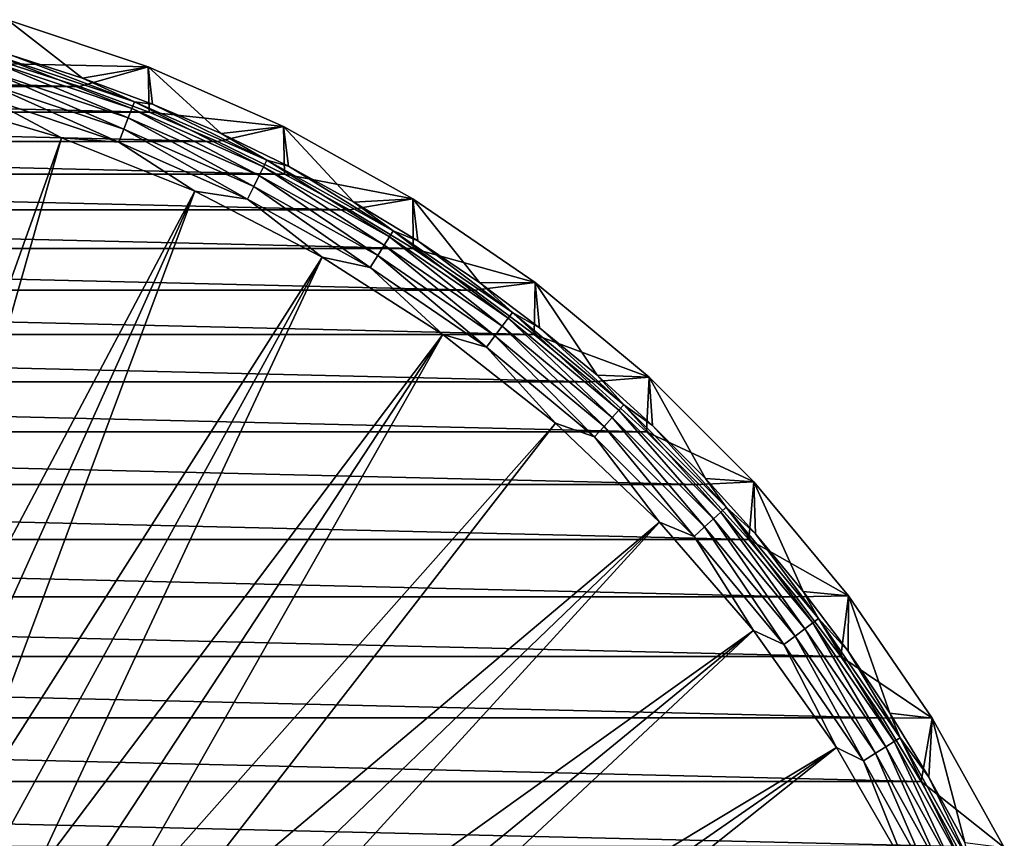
# Model space of a CAD drawing. Header units: metres. Extents: x -109 to 109, y -315 to 32.
# Tile 384 of 384: x 86 to 106, y 15 to 31. Entities that reach past the tile are written whole.
import ezdxf

# ---------------------------------------------------------------- set-up
doc = ezdxf.new("R2010")
doc.units = ezdxf.units.M
doc.layers.add('solid_K244242000C74_AAA', color=7, linetype='CONTINUOUS')

msp = doc.modelspace()

# ---------------------------------------------------------------- linework, layer by layer
at = {"layer": 'solid_K244242000C74_AAA'}
for points in [[(85.416924, 30.367197, -83.82), (85.394142, 31.259308, -83.669998), (88.240318, 30.305361, -83.669998)], [(86.909821, 30.077194, -79.857155), (88.240318, 30.305361, -83.669998), (85.394142, 31.259308, -83.669998)], [(85.466896, 30.538446, -79.857155), (86.909821, 30.077194, -79.857155), (85.394142, 31.259308, -83.669998)], [(87.965065, 29.594748, -79.521729), (85.466896, 30.538446, -79.857155), (85.185501, 30.526365, -79.521729)], [(87.965065, 29.594748, -79.521729), (86.909821, 30.077194, -79.857155), (85.466896, 30.538446, -79.857155)], [(86.851448, 29.908609, -83.82), (66.148552, 29.908609, -83.82), (67.583076, 30.367197, -83.82)], [(86.851448, 29.908609, -83.82), (67.583076, 30.367197, -83.82), (85.416924, 30.367197, -83.82)], [(85.145195, 30.384699, -79.20536), (85.090446, 30.192299, -78.919411), (87.8396, 29.270876, -78.919411)], [(85.185501, 30.526365, -79.521729), (85.145195, 30.384699, -79.20536), (87.911858, 29.457405, -79.20536)], [(87.911858, 29.457405, -79.20536), (85.145195, 30.384699, -79.20536), (87.8396, 29.270876, -78.919411)], [(87.965065, 29.594748, -79.521729), (85.185501, 30.526365, -79.521729), (87.911858, 29.457405, -79.20536)], [(86.851448, 29.908609, -83.82), (85.416924, 30.367197, -83.82), (88.240318, 30.305361, -83.669998)], [(85.090446, 30.192299, -78.919411), (85.022942, 29.955021, -78.672592), (87.750481, 29.04084, -78.672592)], [(87.8396, 29.270876, -78.919411), (85.090446, 30.192299, -78.919411), (87.750481, 29.04084, -78.672592)], [(88.262672, 29.382273, -83.82), (86.851448, 29.908609, -83.82), (88.240318, 30.305361, -83.669998)], [(86.909821, 30.077194, -79.857155), (88.329163, 29.547808, -79.857155), (88.240318, 30.305361, -83.669998)], [(88.262672, 29.382273, -83.82), (88.240318, 30.305361, -83.669998), (90.986404, 29.092854, -83.669998)], [(89.721703, 28.951488, -79.857155), (90.986404, 29.092854, -83.669998), (88.240318, 30.305361, -83.669998)], [(88.329163, 29.547808, -79.857155), (89.721703, 28.951488, -79.857155), (88.240318, 30.305361, -83.669998)], [(85.022942, 29.955021, -78.672592), (84.944717, 29.68009, -78.472404), (87.647224, 28.7743, -78.472404)], [(87.750481, 29.04084, -78.672592), (85.022942, 29.955021, -78.672592), (87.647224, 28.7743, -78.472404)], [(87.965065, 29.594748, -79.521729), (88.329163, 29.547808, -79.857155), (86.909821, 30.077194, -79.857155)], [(88.262672, 29.382273, -83.82), (64.737328, 29.382273, -83.82), (66.148552, 29.908609, -83.82)], [(88.262672, 29.382273, -83.82), (66.148552, 29.908609, -83.82), (86.851448, 29.908609, -83.82)], [(86.489372, 28.862318, -78.325066), (83.700592, 29.681179, -78.325066), (81.834007, 15.830783, -73.288864)], [(84.944717, 29.68009, -78.472404), (83.700592, 29.681179, -78.325066), (86.489372, 28.862318, -78.325066)], [(87.647224, 28.7743, -78.472404), (84.944717, 29.68009, -78.472404), (86.489372, 28.862318, -78.325066)], [(87.965065, 29.594748, -79.521729), (87.911858, 29.457405, -79.20536), (90.581161, 28.278791, -79.20536)], [(90.64682, 28.410639, -79.521729), (88.329163, 29.547808, -79.857155), (87.965065, 29.594748, -79.521729)], [(90.64682, 28.410639, -79.521729), (87.965065, 29.594748, -79.521729), (90.581161, 28.278791, -79.20536)], [(90.64682, 28.410639, -79.521729), (89.721703, 28.951488, -79.857155), (88.329163, 29.547808, -79.857155)], [(89.647675, 28.789171, -83.82), (63.352322, 28.789171, -83.82), (64.737328, 29.382273, -83.82)], [(89.647675, 28.789171, -83.82), (64.737328, 29.382273, -83.82), (88.262672, 29.382273, -83.82)], [(87.911858, 29.457405, -79.20536), (87.8396, 29.270876, -78.919411), (90.492004, 28.099726, -78.919411)], [(90.581161, 28.278791, -79.20536), (87.911858, 29.457405, -79.20536), (90.492004, 28.099726, -78.919411)], [(89.647675, 28.789171, -83.82), (88.262672, 29.382273, -83.82), (90.986404, 29.092854, -83.669998)], [(87.8396, 29.270876, -78.919411), (87.750481, 29.04084, -78.672592), (90.382042, 27.878895, -78.672592)], [(90.492004, 28.099726, -78.919411), (87.8396, 29.270876, -78.919411), (90.382042, 27.878895, -78.672592)], [(87.750481, 29.04084, -78.672592), (87.647224, 28.7743, -78.472404), (90.254631, 27.623018, -78.472404)], [(90.382042, 27.878895, -78.672592), (87.750481, 29.04084, -78.672592), (90.254631, 27.623018, -78.472404)], [(91.002342, 28.131109, -83.82), (89.647675, 28.789171, -83.82), (90.986404, 29.092854, -83.669998)], [(89.721703, 28.951488, -79.857155), (91.08429, 28.289583, -79.857155), (90.986404, 29.092854, -83.669998)], [(90.64682, 28.410639, -79.521729), (91.08429, 28.289583, -79.857155), (89.721703, 28.951488, -79.857155)], [(91.002342, 28.131109, -83.82), (90.986404, 29.092854, -83.669998), (93.609093, 27.632029, -83.669998)], [(92.413849, 27.563591, -79.857155), (93.609093, 27.632029, -83.669998), (90.986404, 29.092854, -83.669998)], [(91.08429, 28.289583, -79.857155), (92.413849, 27.563591, -79.857155), (90.986404, 29.092854, -83.669998)], [(91.002342, 28.131109, -83.82), (61.997654, 28.131109, -83.82), (63.352322, 28.789171, -83.82)], [(91.002342, 28.131109, -83.82), (63.352322, 28.789171, -83.82), (89.647675, 28.789171, -83.82)], [(86.489372, 28.862318, -78.325066), (81.834007, 15.830783, -73.288864), (82.683243, 15.518789, -73.288864)], [(89.187675, 27.782076, -78.325066), (86.489372, 28.862318, -78.325066), (82.683243, 15.518789, -73.288864)], [(87.647224, 28.7743, -78.472404), (86.489372, 28.862318, -78.325066), (89.187675, 27.782076, -78.325066)], [(90.254631, 27.623018, -78.472404), (87.647224, 28.7743, -78.472404), (89.187675, 27.782076, -78.325066)], [(90.64682, 28.410639, -79.521729), (90.581161, 28.278791, -79.20536), (93.130333, 26.858913, -79.20536)], [(93.20787, 26.98414, -79.521729), (91.08429, 28.289583, -79.857155), (90.64682, 28.410639, -79.521729)], [(93.20787, 26.98414, -79.521729), (90.64682, 28.410639, -79.521729), (93.130333, 26.858913, -79.20536)], [(90.581161, 28.278791, -79.20536), (90.492004, 28.099726, -78.919411), (93.025032, 26.688839, -78.919411)], [(93.130333, 26.858913, -79.20536), (90.581161, 28.278791, -79.20536), (93.025032, 26.688839, -78.919411)], [(93.20787, 26.98414, -79.521729), (92.413849, 27.563591, -79.857155), (91.08429, 28.289583, -79.857155)], [(92.324654, 27.409105, -83.82), (60.675346, 27.409105, -83.82), (61.997654, 28.131109, -83.82)], [(92.324654, 27.409105, -83.82), (61.997654, 28.131109, -83.82), (91.002342, 28.131109, -83.82)], [(90.492004, 28.099726, -78.919411), (90.382042, 27.878895, -78.672592), (92.895164, 26.479095, -78.672592)], [(93.025032, 26.688839, -78.919411), (90.492004, 28.099726, -78.919411), (92.895164, 26.479095, -78.672592)], [(92.324654, 27.409105, -83.82), (91.002342, 28.131109, -83.82), (93.609093, 27.632029, -83.669998)], [(89.187675, 27.782076, -78.325066), (82.683243, 15.518789, -73.288864), (83.514343, 15.161276, -73.288864)], [(89.187675, 27.782076, -78.325066), (83.514343, 15.161276, -73.288864), (84.324875, 14.759292, -73.288864)], [(91.771088, 26.450235, -78.325066), (89.187675, 27.782076, -78.325066), (84.324875, 14.759292, -73.288864)], [(90.254631, 27.623018, -78.472404), (89.187675, 27.782076, -78.325066), (91.771088, 26.450235, -78.325066)], [(90.382042, 27.878895, -78.672592), (90.254631, 27.623018, -78.472404), (92.744682, 26.236067, -78.472404)], [(92.895164, 26.479095, -78.672592), (90.382042, 27.878895, -78.672592), (92.744682, 26.236067, -78.472404)], [(92.744682, 26.236067, -78.472404), (90.254631, 27.623018, -78.472404), (91.771088, 26.450235, -78.325066)], [(93.611084, 26.624954, -83.82), (92.324654, 27.409105, -83.82), (93.609093, 27.632029, -83.669998)], [(92.413849, 27.563591, -79.857155), (93.707352, 26.775158, -79.857155), (93.609093, 27.632029, -83.669998)], [(93.20787, 26.98414, -79.521729), (93.707352, 26.775158, -79.857155), (92.413849, 27.563591, -79.857155)], [(93.611084, 26.624954, -83.82), (93.609093, 27.632029, -83.669998), (96.085686, 25.935514, -83.669998)], [(94.961876, 25.926069, -79.857155), (96.085686, 25.935514, -83.669998), (93.609093, 27.632029, -83.669998)], [(93.707352, 26.775158, -79.857155), (94.961876, 25.926069, -79.857155), (93.609093, 27.632029, -83.669998)], [(93.611084, 26.624954, -83.82), (59.388916, 26.624954, -83.82), (60.675346, 27.409105, -83.82)], [(93.611084, 26.624954, -83.82), (60.675346, 27.409105, -83.82), (92.324654, 27.409105, -83.82)], [(93.20787, 26.98414, -79.521729), (93.130333, 26.858913, -79.20536), (95.537621, 25.209885, -79.20536)], [(95.626381, 25.327423, -79.521729), (93.707352, 26.775158, -79.857155), (93.20787, 26.98414, -79.521729)], [(95.626381, 25.327423, -79.521729), (93.20787, 26.98414, -79.521729), (95.537621, 25.209885, -79.20536)], [(93.130333, 26.858913, -79.20536), (93.025032, 26.688839, -78.919411), (95.417068, 25.050251, -78.919411)], [(95.537621, 25.209885, -79.20536), (93.130333, 26.858913, -79.20536), (95.417068, 25.050251, -78.919411)], [(95.626381, 25.327423, -79.521729), (94.961876, 25.926069, -79.857155), (93.707352, 26.775158, -79.857155)], [(94.858315, 25.780809, -83.82), (58.141685, 25.780809, -83.82), (59.388916, 26.624954, -83.82)], [(94.858315, 25.780809, -83.82), (59.388916, 26.624954, -83.82), (93.611084, 26.624954, -83.82)], [(93.025032, 26.688839, -78.919411), (92.895164, 26.479095, -78.672592), (95.268402, 24.853384, -78.672592)], [(95.417068, 25.050251, -78.919411), (93.025032, 26.688839, -78.919411), (95.268402, 24.853384, -78.672592)], [(94.858315, 25.780809, -83.82), (93.611084, 26.624954, -83.82), (96.085686, 25.935514, -83.669998)], [(91.771088, 26.450235, -78.325066), (84.324875, 14.759292, -73.288864), (85.11245, 14.314016, -73.288864)], [(91.771088, 26.450235, -78.325066), (85.11245, 14.314016, -73.288864), (85.874763, 13.826756, -73.288864)], [(94.216202, 24.878853, -78.325066), (91.771088, 26.450235, -78.325066), (85.874763, 13.826756, -73.288864)], [(92.744682, 26.236067, -78.472404), (91.771088, 26.450235, -78.325066), (94.216202, 24.878853, -78.325066)], [(92.895164, 26.479095, -78.672592), (92.744682, 26.236067, -78.472404), (95.096146, 24.625277, -78.472404)], [(95.268402, 24.853384, -78.672592), (92.895164, 26.479095, -78.672592), (95.096146, 24.625277, -78.472404)], [(95.096146, 24.625277, -78.472404), (92.744682, 26.236067, -78.472404), (94.216202, 24.878853, -78.325066)], [(96.064461, 24.877913, -83.82), (56.935543, 24.877913, -83.82), (58.141685, 25.780809, -83.82)], [(96.064461, 24.877913, -83.82), (58.141685, 25.780809, -83.82), (94.858315, 25.780809, -83.82)], [(96.064461, 24.877913, -83.82), (94.858315, 25.780809, -83.82), (96.085686, 25.935514, -83.669998)], [(94.961876, 25.926069, -79.857155), (96.174576, 25.018253, -79.857155), (96.085686, 25.935514, -83.669998)], [(95.626381, 25.327423, -79.521729), (96.174576, 25.018253, -79.857155), (94.961876, 25.926069, -79.857155)], [(96.064461, 24.877913, -83.82), (96.085686, 25.935514, -83.669998), (98.395058, 24.017836, -83.669998)], [(97.342705, 24.053764, -79.857155), (98.395058, 24.017836, -83.669998), (96.085686, 25.935514, -83.669998)], [(96.174576, 25.018253, -79.857155), (97.342705, 24.053764, -79.857155), (96.085686, 25.935514, -83.669998)], [(95.537621, 25.209885, -79.20536), (95.417068, 25.050251, -78.919411), (97.64772, 23.197945, -78.919411)], [(95.626381, 25.327423, -79.521729), (95.537621, 25.209885, -79.20536), (97.782486, 23.345774, -79.20536)], [(97.782486, 23.345774, -79.20536), (95.537621, 25.209885, -79.20536), (97.64772, 23.197945, -78.919411)], [(97.881714, 23.45462, -79.521729), (96.174576, 25.018253, -79.857155), (95.626381, 25.327423, -79.521729)], [(97.881714, 23.45462, -79.521729), (95.626381, 25.327423, -79.521729), (97.782486, 23.345774, -79.20536)], [(95.417068, 25.050251, -78.919411), (95.268402, 24.853384, -78.672592), (97.481522, 23.015635, -78.672592)], [(97.64772, 23.197945, -78.919411), (95.417068, 25.050251, -78.919411), (97.481522, 23.015635, -78.672592)], [(97.881714, 23.45462, -79.521729), (97.342705, 24.053764, -79.857155), (96.174576, 25.018253, -79.857155)], [(97.225891, 23.918919, -83.82), (55.774109, 23.918919, -83.82), (56.935543, 24.877913, -83.82)], [(97.225891, 23.918919, -83.82), (56.935543, 24.877913, -83.82), (96.064461, 24.877913, -83.82)], [(94.216202, 24.878853, -78.325066), (85.874763, 13.826756, -73.288864), (86.609581, 13.298938, -73.288864)], [(94.216202, 24.878853, -78.325066), (86.609581, 13.298938, -73.288864), (87.314743, 12.732114, -73.288864)], [(96.500862, 23.082167, -78.325066), (94.216202, 24.878853, -78.325066), (87.314743, 12.732114, -73.288864)], [(95.096146, 24.625277, -78.472404), (94.216202, 24.878853, -78.325066), (96.500862, 23.082167, -78.325066)], [(95.268402, 24.853384, -78.672592), (95.096146, 24.625277, -78.472404), (97.288956, 22.804394, -78.472404)], [(97.481522, 23.015635, -78.672592), (95.268402, 24.853384, -78.672592), (97.288956, 22.804394, -78.472404)], [(97.225891, 23.918919, -83.82), (96.064461, 24.877913, -83.82), (98.395058, 24.017836, -83.669998)], [(97.288956, 22.804394, -78.472404), (95.096146, 24.625277, -78.472404), (96.500862, 23.082167, -78.325066)], [(98.340302, 22.90588, -83.82), (97.225891, 23.918919, -83.82), (98.395058, 24.017836, -83.669998)], [(97.342705, 24.053764, -79.857155), (98.463623, 23.034784, -79.857155), (98.395058, 24.017836, -83.669998)], [(97.881714, 23.45462, -79.521729), (98.463623, 23.034784, -79.857155), (97.342705, 24.053764, -79.857155)], [(98.340302, 22.90588, -83.82), (98.395058, 24.017836, -83.669998), (100.517731, 21.895176, -83.669998)], [(99.534782, 21.963621, -79.857155), (100.517731, 21.895176, -83.669998), (98.395058, 24.017836, -83.669998)], [(98.463623, 23.034784, -79.857155), (99.534782, 21.963621, -79.857155), (98.395058, 24.017836, -83.669998)], [(98.340302, 22.90588, -83.82), (54.659698, 22.90588, -83.82), (55.774109, 23.918919, -83.82)], [(98.340302, 22.90588, -83.82), (55.774109, 23.918919, -83.82), (97.225891, 23.918919, -83.82)], [(97.782486, 23.345774, -79.20536), (97.64772, 23.197945, -78.919411), (99.697945, 21.14772, -78.919411)], [(97.881714, 23.45462, -79.521729), (97.782486, 23.345774, -79.20536), (99.845772, 21.282484, -79.20536)], [(99.845772, 21.282484, -79.20536), (97.782486, 23.345774, -79.20536), (99.697945, 21.14772, -78.919411)], [(99.95462, 21.381712, -79.521729), (98.463623, 23.034784, -79.857155), (97.881714, 23.45462, -79.521729)], [(99.95462, 21.381712, -79.521729), (97.881714, 23.45462, -79.521729), (99.845772, 21.282484, -79.20536)], [(97.64772, 23.197945, -78.919411), (97.481522, 23.015635, -78.672592), (99.515633, 20.981524, -78.672592)], [(99.697945, 21.14772, -78.919411), (97.64772, 23.197945, -78.919411), (99.515633, 20.981524, -78.672592)], [(96.500862, 23.082167, -78.325066), (87.314743, 12.732114, -73.288864), (87.988182, 12.127944, -73.288864)], [(98.604401, 21.076445, -78.325066), (96.500862, 23.082167, -78.325066), (87.988182, 12.127944, -73.288864)], [(97.288956, 22.804394, -78.472404), (96.500862, 23.082167, -78.325066), (98.604401, 21.076445, -78.325066)], [(97.481522, 23.015635, -78.672592), (97.288956, 22.804394, -78.472404), (99.304398, 20.788952, -78.472404)], [(99.515633, 20.981524, -78.672592), (97.481522, 23.015635, -78.672592), (99.304398, 20.788952, -78.472404)], [(99.95462, 21.381712, -79.521729), (99.534782, 21.963621, -79.857155), (98.463623, 23.034784, -79.857155)], [(99.405746, 21.840445, -83.82), (53.594254, 21.840445, -83.82), (54.659698, 22.90588, -83.82)], [(99.405746, 21.840445, -83.82), (54.659698, 22.90588, -83.82), (98.340302, 22.90588, -83.82)], [(99.304398, 20.788952, -78.472404), (97.288956, 22.804394, -78.472404), (98.604401, 21.076445, -78.325066)], [(99.405746, 21.840445, -83.82), (98.340302, 22.90588, -83.82), (100.517731, 21.895176, -83.669998)], [(99.534782, 21.963621, -79.857155), (100.553772, 20.842703, -79.857155), (100.517731, 21.895176, -83.669998)], [(99.95462, 21.381712, -79.521729), (100.553772, 20.842703, -79.857155), (99.534782, 21.963621, -79.857155)], [(100.418877, 20.725933, -83.82), (52.58112, 20.725933, -83.82), (53.594254, 21.840445, -83.82)], [(100.418877, 20.725933, -83.82), (53.594254, 21.840445, -83.82), (99.405746, 21.840445, -83.82)], [(100.418877, 20.725933, -83.82), (99.405746, 21.840445, -83.82), (100.517731, 21.895176, -83.669998)], [(100.418877, 20.725933, -83.82), (100.517731, 21.895176, -83.669998), (102.435616, 19.58555, -83.669998)], [(101.518257, 19.67457, -79.857155), (102.435616, 19.58555, -83.669998), (100.517731, 21.895176, -83.669998)], [(100.553772, 20.842703, -79.857155), (101.518257, 19.67457, -79.857155), (100.517731, 21.895176, -83.669998)], [(99.95462, 21.381712, -79.521729), (99.845772, 21.282484, -79.20536), (101.709885, 19.037621, -79.20536)], [(101.827423, 19.126383, -79.521729), (100.553772, 20.842703, -79.857155), (99.95462, 21.381712, -79.521729)], [(101.827423, 19.126383, -79.521729), (99.95462, 21.381712, -79.521729), (101.709885, 19.037621, -79.20536)], [(99.845772, 21.282484, -79.20536), (99.697945, 21.14772, -78.919411), (101.550255, 18.917072, -78.919411)], [(101.709885, 19.037621, -79.20536), (99.845772, 21.282484, -79.20536), (101.550255, 18.917072, -78.919411)], [(98.604401, 21.076445, -78.325066), (87.988182, 12.127944, -73.288864), (88.627922, 11.488202, -73.288864)], [(98.604401, 21.076445, -78.325066), (88.627922, 11.488202, -73.288864), (89.232094, 10.814763, -73.288864)], [(100.507759, 18.879845, -78.325066), (98.604401, 21.076445, -78.325066), (89.232094, 10.814763, -73.288864)], [(99.304398, 20.788952, -78.472404), (98.604401, 21.076445, -78.325066), (100.507759, 18.879845, -78.325066)], [(99.515633, 20.981524, -78.672592), (99.304398, 20.788952, -78.472404), (101.125275, 18.596146, -78.472404)], [(99.697945, 21.14772, -78.919411), (99.515633, 20.981524, -78.672592), (101.353386, 18.768406, -78.672592)], [(101.353386, 18.768406, -78.672592), (99.515633, 20.981524, -78.672592), (101.125275, 18.596146, -78.472404)], [(101.550255, 18.917072, -78.919411), (99.697945, 21.14772, -78.919411), (101.353386, 18.768406, -78.672592)], [(101.125275, 18.596146, -78.472404), (99.304398, 20.788952, -78.472404), (100.507759, 18.879845, -78.325066)], [(101.827423, 19.126383, -79.521729), (101.518257, 19.67457, -79.857155), (100.553772, 20.842703, -79.857155)], [(101.377991, 19.564362, -83.82), (51.622013, 19.564362, -83.82), (52.58112, 20.725933, -83.82)], [(101.377991, 19.564362, -83.82), (52.58112, 20.725933, -83.82), (100.418877, 20.725933, -83.82)], [(101.377991, 19.564362, -83.82), (100.418877, 20.725933, -83.82), (102.435616, 19.58555, -83.669998)], [(102.28093, 18.358145, -83.82), (50.71907, 18.358145, -83.82), (51.622013, 19.564362, -83.82)], [(102.28093, 18.358145, -83.82), (51.622013, 19.564362, -83.82), (101.377991, 19.564362, -83.82)], [(102.28093, 18.358145, -83.82), (101.377991, 19.564362, -83.82), (102.435616, 19.58555, -83.669998)], [(101.518257, 19.67457, -79.857155), (102.426079, 18.46187, -79.857155), (102.435616, 19.58555, -83.669998)], [(101.827423, 19.126383, -79.521729), (102.426079, 18.46187, -79.857155), (101.518257, 19.67457, -79.857155)], [(102.28093, 18.358145, -83.82), (102.435616, 19.58555, -83.669998), (104.13208, 17.109003, -83.669998)], [(102.426079, 18.46187, -79.857155), (103.275162, 17.207348, -79.857155), (102.435616, 19.58555, -83.669998)], [(103.275162, 17.207348, -79.857155), (104.13208, 17.109003, -83.669998), (102.435616, 19.58555, -83.669998)], [(101.709885, 19.037621, -79.20536), (101.550255, 18.917072, -78.919411), (103.188835, 16.52503, -78.919411)], [(101.827423, 19.126383, -79.521729), (101.709885, 19.037621, -79.20536), (103.358917, 16.630335, -79.20536)], [(103.358917, 16.630335, -79.20536), (101.709885, 19.037621, -79.20536), (103.188835, 16.52503, -78.919411)], [(103.484138, 16.707872, -79.521729), (102.426079, 18.46187, -79.857155), (101.827423, 19.126383, -79.521729)], [(103.484138, 16.707872, -79.521729), (101.827423, 19.126383, -79.521729), (103.358917, 16.630335, -79.20536)], [(100.507759, 18.879845, -78.325066), (89.232094, 10.814763, -73.288864), (89.79892, 10.109604, -73.288864)], [(100.507759, 18.879845, -78.325066), (89.79892, 10.109604, -73.288864), (90.326736, 9.37479, -73.288864)], [(102.193695, 16.512268, -78.325066), (100.507759, 18.879845, -78.325066), (90.326736, 9.37479, -73.288864)], [(101.125275, 18.596146, -78.472404), (100.507759, 18.879845, -78.325066), (102.193695, 16.512268, -78.325066)], [(101.353386, 18.768406, -78.672592), (101.125275, 18.596146, -78.472404), (102.736069, 16.244684, -78.472404)], [(101.550255, 18.917072, -78.919411), (101.353386, 18.768406, -78.672592), (102.979095, 16.395161, -78.672592)], [(102.979095, 16.395161, -78.672592), (101.353386, 18.768406, -78.672592), (102.736069, 16.244684, -78.472404)], [(103.188835, 16.52503, -78.919411), (101.550255, 18.917072, -78.919411), (102.979095, 16.395161, -78.672592)], [(102.736069, 16.244684, -78.472404), (101.125275, 18.596146, -78.472404), (102.193695, 16.512268, -78.325066)], [(103.125038, 17.110952, -83.82), (49.874958, 17.110952, -83.82), (50.71907, 18.358145, -83.82)], [(103.125038, 17.110952, -83.82), (50.71907, 18.358145, -83.82), (102.28093, 18.358145, -83.82)], [(103.125038, 17.110952, -83.82), (102.28093, 18.358145, -83.82), (104.13208, 17.109003, -83.669998)], [(103.484138, 16.707872, -79.521729), (103.275162, 17.207348, -79.857155), (102.426079, 18.46187, -79.857155)], [(103.275162, 17.207348, -79.857155), (104.063591, 15.913845, -79.857155), (104.13208, 17.109003, -83.669998)], [(103.484138, 16.707872, -79.521729), (104.063591, 15.913845, -79.857155), (103.275162, 17.207348, -79.857155)], [(103.909103, 15.824654, -83.82), (49.090897, 15.824654, -83.82), (49.874958, 17.110952, -83.82)], [(103.909103, 15.824654, -83.82), (49.874958, 17.110952, -83.82), (103.125038, 17.110952, -83.82)], [(103.909103, 15.824654, -83.82), (103.125038, 17.110952, -83.82), (104.13208, 17.109003, -83.669998)], [(103.909103, 15.824654, -83.82), (104.13208, 17.109003, -83.669998), (105.592766, 14.486579, -83.669998)], [(104.063591, 15.913845, -79.857155), (104.789581, 14.584291, -79.857155), (104.13208, 17.109003, -83.669998)], [(104.789581, 14.584291, -79.857155), (105.592766, 14.486579, -83.669998), (104.13208, 17.109003, -83.669998)], [(103.358917, 16.630335, -79.20536), (103.188835, 16.52503, -78.919411), (104.599724, 13.992002, -78.919411)], [(103.484138, 16.707872, -79.521729), (103.358917, 16.630335, -79.20536), (104.778793, 14.081165, -79.20536)], [(104.778793, 14.081165, -79.20536), (103.358917, 16.630335, -79.20536), (104.599724, 13.992002, -78.919411)], [(104.910637, 14.146817, -79.521729), (104.063591, 15.913845, -79.857155), (103.484138, 16.707872, -79.521729)], [(104.910637, 14.146817, -79.521729), (103.484138, 16.707872, -79.521729), (104.778793, 14.081165, -79.20536)], [(102.193695, 16.512268, -78.325066), (90.326736, 9.37479, -73.288864), (90.813995, 8.612478, -73.288864)], [(102.193695, 16.512268, -78.325066), (90.813995, 8.612478, -73.288864), (91.259277, 7.824902, -73.288864)], [(103.646942, 13.995161, -78.325066), (102.193695, 16.512268, -78.325066), (91.259277, 7.824902, -73.288864)], [(102.736069, 16.244684, -78.472404), (102.193695, 16.512268, -78.325066), (103.646942, 13.995161, -78.325066)], [(102.979095, 16.395161, -78.672592), (102.736069, 16.244684, -78.472404), (104.123016, 13.754629, -78.472404)], [(103.188835, 16.52503, -78.919411), (102.979095, 16.395161, -78.672592), (104.378891, 13.88204, -78.672592)], [(104.378891, 13.88204, -78.672592), (102.979095, 16.395161, -78.672592), (104.123016, 13.754629, -78.472404)], [(104.599724, 13.992002, -78.919411), (103.188835, 16.52503, -78.919411), (104.378891, 13.88204, -78.672592)], [(104.123016, 13.754629, -78.472404), (102.736069, 16.244684, -78.472404), (103.646942, 13.995161, -78.325066)], [(104.631042, 14.502484, -83.82), (48.368961, 14.502484, -83.82), (49.090897, 15.824654, -83.82)], [(104.631042, 14.502484, -83.82), (49.090897, 15.824654, -83.82), (103.909103, 15.824654, -83.82)], [(104.631042, 14.502484, -83.82), (103.909103, 15.824654, -83.82), (105.592766, 14.486579, -83.669998)], [(104.910637, 14.146817, -79.521729), (104.789581, 14.584291, -79.857155), (104.063591, 15.913845, -79.857155)]]:
    msp.add_3dface(points, dxfattribs=at)

doc.saveas('drawing.dxf')
